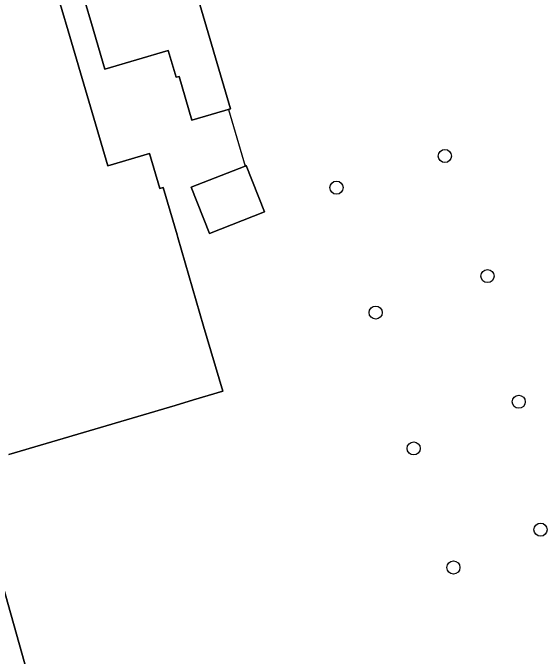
# Model space of a CAD drawing. Extents: x 159371 to 159986, y 382987 to 383597.
# Drawn here: x 159672.71 to 159712.52, y 383468.59 to 383516.55 of the extents above; entities that cross this region are included whole.
import ezdxf

# ---------------------------------------------------------------- set-up
doc = ezdxf.new("R2010")
doc.units = 0
for name, color, linetype in [('IMGEO_Boom', 7, 'Continuous'), ('IMGEO_Erf', 7, 'Continuous'), ('IMGEO_Muur', 7, 'Continuous'), ('IMGEO_Pand', 7, 'Continuous'), ('IMGEO_Voetpad_open', 7, 'Continuous')]:
    doc.layers.add(name, color=color, linetype=linetype)

msp = doc.modelspace()

# ---------------------------------------------------------------- linework, layer by layer
at = {"layer": 'IMGEO_Boom'}
for centre in [(159704.902, 383505.877), (159696.827, 383503.517), (159708.078, 383496.926), (159699.744, 383494.202), (159710.407, 383487.557), (159702.577, 383484.079), (159712.031, 383478.018), (159705.537, 383475.2)]:
    msp.add_circle(centre, 0.489, dxfattribs=at)
at = {"layer": 'IMGEO_Erf'}
for points in [[(159686.382, 383518.05), (159688.93, 383509.391), (159686.052, 383508.544), (159685.091, 383511.813), (159684.878, 383511.751), (159684.289, 383513.754), (159679.555, 383512.361), (159678.559, 383515.749), (159677.148, 383520.545)], [(159675.415, 383519.995), (159676.826, 383515.199), (159679.783, 383505.147), (159682.886, 383506.06), (159683.654, 383503.448), (159683.916, 383503.525), (159684.95, 383500), (159685.012, 383499.79), (159686.922, 383493.18), (159688.348, 383488.334), (159686.174, 383487.695), (159684.794, 383487.272), (159672.41, 383483.629)], [(159658.841, 383518.144), (159664.244, 383500), (159669.551, 383482.179), (159670.697, 383478.285), (159681.184, 383441.029), (159689.89, 383408.493), (159695.793, 383386.432)]]:
    msp.add_lwpolyline(points, dxfattribs=at)
msp.add_lwpolyline([(159687.358, 383500.105), (159686.005, 383503.549), (159690.009, 383505.122), (159690.1, 383505.158), (159691.453, 383501.714)], close=True, dxfattribs=at)
at = {"layer": 'IMGEO_Muur'}
msp.add_lwpolyline([(159688.767, 383509.343), (159690.009, 383505.122)], dxfattribs=at)
at = {"layer": 'IMGEO_Pand'}
for points in [[(159684.971, 383522.846), (159677.148, 383520.545), (159678.559, 383515.749), (159679.555, 383512.361), (159684.289, 383513.754), (159684.878, 383511.751), (159685.091, 383511.813), (159686.052, 383508.544), (159688.93, 383509.391), (159686.382, 383518.05)], [(159690.1, 383505.158), (159690.009, 383505.122), (159686.005, 383503.549), (159687.358, 383500.105), (159691.453, 383501.714)]]:
    msp.add_lwpolyline(points, close=True, dxfattribs=at)
msp.add_lwpolyline([(159672.41, 383483.629), (159684.794, 383487.272), (159686.174, 383487.695), (159688.348, 383488.334), (159686.922, 383493.18), (159685.012, 383499.79), (159684.95, 383500), (159683.916, 383503.525), (159683.654, 383503.448), (159682.886, 383506.06), (159679.783, 383505.147), (159676.826, 383515.199), (159675.415, 383519.995)], dxfattribs=at)
at = {"layer": 'IMGEO_Voetpad_open'}
msp.add_lwpolyline([(159681.184, 383441.029), (159670.697, 383478.285), (159669.551, 383482.179), (159664.244, 383500), (159658.841, 383518.144)], dxfattribs=at)

doc.saveas('drawing.dxf')
